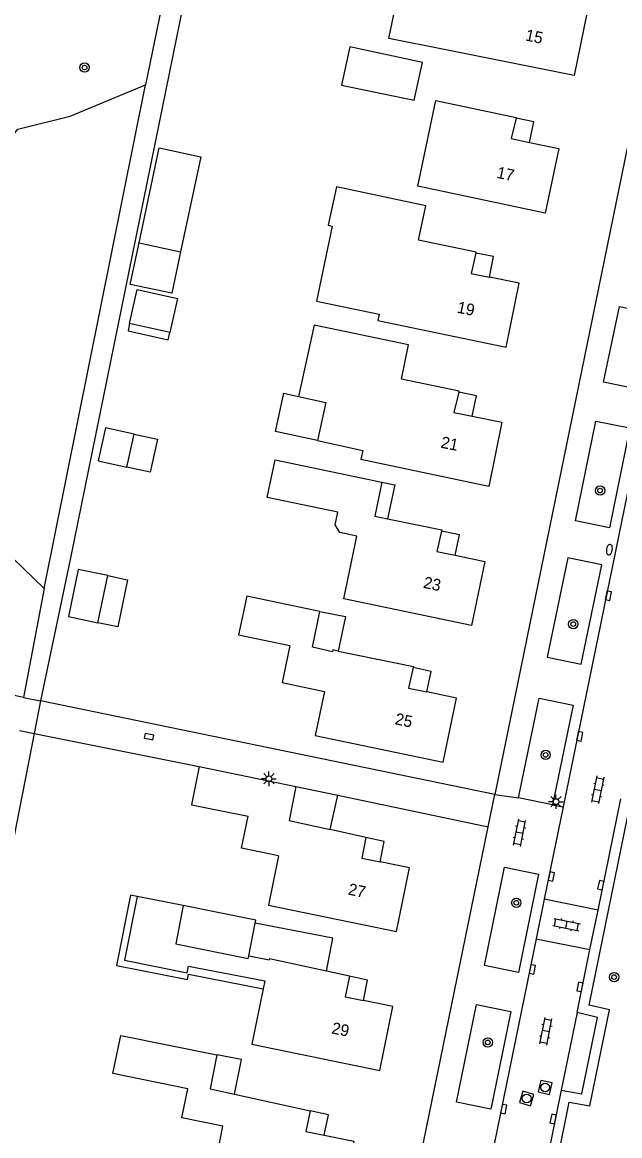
# Model space of a CAD drawing. Extents: x 124000 to 128010, y 398999 to 403000.
# Drawn here: x 127891.6 to 127943, y 399500.6 to 399596.3 of the extents above; entities that cross this region are included whole.
import ezdxf

# ---------------------------------------------------------------- set-up
doc = ezdxf.new("R2010")
doc.units = 0
for name, color, linetype in [('gg-afsc-erfafscheiding', 7, 'Continuous'), ('gg-afsc-hekwerk', 7, 'Continuous'), ('gg-anno-huisnummerreeks BGT', 7, 'Continuous'), ('gg-bbg-bijgebouw', 7, 'Continuous'), ('gg-bbg-gedigitaliseerde bebouwing', 7, 'Continuous'), ('gg-bbg-gedigitaliseerde bijgebouw', 7, 'Continuous'), ('gg-bbg-hoofdgebouw', 7, 'Continuous'), ('gg-bbg-luifel en loopbrug', 7, 'Continuous'), ('gg-bbg-onder overbouw', 7, 'Continuous'), ('gg-bbg-pand overbouw', 7, 'Continuous'), ('gg-bbg-tussenscheiding', 7, 'Continuous'), ('gg-knt-verharding', 7, 'Continuous'), ('gg-knt-verharding nz', 7, 'Continuous'), ('gt-grn-groengrens', 7, 'Continuous'), ('gt-grn-weggrens', 7, 'Continuous'), ('gt-symb-boom', 7, 'Continuous'), ('gt-symb-brandkraan', 7, 'Continuous'), ('gt-symb-klinker verharding', 7, 'Continuous'), ('gt-symb-kolk', 7, 'Continuous'), ('gt-symb-lichtmast', 7, 'Continuous'), ('gt-symb-rioolschacht', 7, 'Continuous')]:
    doc.layers.add(name, color=color, linetype=linetype)

# ---------------------------------------------------------------- blocks, each defined once
blk = doc.blocks.new('gt0-BOOM')
at = {"layer": 'gt-symb-boom'}
for radius in [0.4, 0.2]:
    blk.add_circle((0, 0), radius, dxfattribs=at)
blk = doc.blocks.new('gt0-KOLK')
at = {"layer": 'gt-symb-kolk'}
blk.add_lwpolyline([(0, 0), (0.375, 0), (0.375, 0.4), (-0.375, 0.4), (-0.375, 0), (0, 0)], dxfattribs=at)
blk = doc.blocks.new('gt0-BR')
at = {"layer": 'gt-symb-brandkraan'}
for centre, radius, start, end in [((-0.244, 0), 0.206, 107.56694, 252.43307), ((0.599, -2.664), 3, 106.89205, 107.56694), ((0, -0.691), 0.938, 73.10799, 106.89205), ((-0.599, -2.664), 3, 72.43309, 73.10799), ((0.244, 0), 0.206, 287.56695, 72.43309), ((0.599, 2.664), 3, 252.43307, 253.10797), ((0, 0.691), 0.938, 253.10797, 286.89206), ((-0.599, 2.664), 3, 286.89206, 287.56695)]:
    blk.add_arc(centre, radius, start, end, dxfattribs=at)
blk = doc.blocks.new('gt0-LMAST')
at = {"layer": 'gt-symb-lichtmast'}
for p, q in [((-0.182, 0.173), (-0.447, 0.438)), ((-0.005, 0.246), (-0.005, 0.621)), ((0.172, 0.173), (0.437, 0.438)), ((-0.255, -0.004), (-0.63, -0.004)), ((-0.182, -0.181), (-0.447, -0.446)), ((-0.005, -0.254), (-0.005, -0.629)), ((0.437, -0.446), (0.172, -0.181)), ((0.245, -0.004), (0.62, -0.004))]:
    blk.add_line(p, q, dxfattribs=at)
blk.add_circle((-0.005, -0.004), 0.25, dxfattribs=at)
blk = doc.blocks.new('gt0-KL1')
at = {"layer": 'gt-symb-klinker verharding'}
for p, q in [((-1.15, 0.3), (1.15, 0.3)), ((-1, -0.3), (-1, 0.3)), ((-0.5, 0.3), (-0.5, 0.45)), ((0, -0.3), (0, 0.3)), ((0.5, 0.3), (0.5, 0.45)), ((1, -0.3), (1, 0.3)), ((-1.15, -0.3), (1.15, -0.3)), ((-0.5, -0.45), (-0.5, -0.3)), ((0.5, -0.45), (0.5, -0.3))]:
    blk.add_line(p, q, dxfattribs=at)
blk = doc.blocks.new('gt0-RS')
at = {"layer": 'gt-symb-rioolschacht'}
blk.add_lwpolyline([(-0.5, -0.5), (0.5, -0.5), (0.5, 0.5), (-0.5, 0.5)], close=True, dxfattribs=at)
blk.add_circle((0, 0), 0.375, dxfattribs=at)

msp = doc.modelspace()

# ---------------------------------------------------------------- linework, layer by layer
at = {"layer": 'gg-afsc-erfafscheiding'}
msp.add_line((127892.669, 399535.164), (127906.868, 399532.328), dxfattribs=at)
at = {"layer": 'gg-afsc-hekwerk'}
msp.add_line((127932.279, 399529.926), (127893.218, 399537.972), dxfattribs=at)
at = {"layer": 'gg-bbg-bijgebouw'}
for p, q in [((127911.121, 399516.061), (127911.664, 399518.854)), ((127911.664, 399518.854), (127911.717, 399519.128))]:
    msp.add_line(p, q, dxfattribs=at)
msp.add_lwpolyline([(127919.804, 399594.202), (127919.095, 399590.909), (127925.361, 399589.596), (127926.061, 399592.855), (127919.804, 399594.202)], dxfattribs=at)
at = {"layer": 'gg-bbg-gedigitaliseerde bebouwing'}
for p, q in [((127916.74, 399570.27), (127915.389, 399564.136)), ((127906.189, 399529.04), (127911.068, 399528.055)), ((127913.678, 399524.654), (127912.811, 399520.398)), ((127905.489, 399520.369), (127901.511, 399521.162)), ((127911.121, 399516.061), (127912.875, 399515.706))]:
    msp.add_line(p, q, dxfattribs=at)
for points in [[(127928.077, 399593.933), (127923.174, 399594.914), (127924.629, 399601.952)], [(127917.961, 399578.863), (127918.307, 399578.787), (127916.96, 399572.326), (127922.344, 399571.204), (127922.232, 399570.665)], [(127915.389, 399564.136), (127917.765, 399563.613), (127917.044, 399560.343)], [(127917.044, 399560.343), (127920.928, 399559.488), (127920.766, 399558.711)], [(127913.678, 399524.654), (127910.506, 399525.301), (127911.068, 399528.055)], [(127901.511, 399521.162), (127900.419, 399515.682), (127905.813, 399514.607), (127905.926, 399515.173), (127912.505, 399513.895)]]:
    msp.add_lwpolyline(points, dxfattribs=at)
at = {"layer": 'gg-bbg-gedigitaliseerde bijgebouw'}
for p, q in [((127901.682, 399577.341), (127905.256, 399576.582)), ((127904.335, 399569.645), (127900.872, 399570.408)), ((127900.636, 399558.063), (127901.259, 399560.91)), ((127898.151, 399544.687), (127898.988, 399548.739)), ((127911.717, 399519.128), (127905.489, 399520.369))]:
    msp.add_line(p, q, dxfattribs=at)
for points in [[(127905.256, 399576.582), (127904.497, 399573.009), (127900.924, 399573.768), (127901.682, 399577.341)], [(127900.872, 399570.408), (127901.517, 399573.337), (127904.98, 399572.574), (127904.335, 399569.645)], [(127901.259, 399560.91), (127898.791, 399561.45), (127898.168, 399558.603), (127900.636, 399558.063)], [(127898.988, 399548.739), (127896.441, 399549.265), (127895.604, 399545.214), (127898.151, 399544.687)]]:
    msp.add_lwpolyline(points, dxfattribs=at)
at = {"layer": 'gg-bbg-hoofdgebouw'}
for p, q in [((127906.868, 399532.328), (127906.189, 399529.04)), ((127906.868, 399532.328), (127915.178, 399530.623)), ((127921.208, 399526.226), (127918.122, 399526.905)), ((127912.505, 399513.895), (127912.365, 399513.211)), ((127919.784, 399514.294), (127917.808, 399514.726)), ((127909.908, 399504.15), (127916.407, 399502.72))]:
    msp.add_line(p, q, dxfattribs=at)
for points in [[(127937.705, 399597.73), (127940.25, 399597.2), (127939.109, 399591.725), (127928.077, 399593.933)], [(127935.264, 399585.982), (127937.808, 399585.443), (127936.637, 399579.91), (127925.657, 399582.216), (127927.212, 399589.58), (127934.129, 399588.119), (127934.116, 399588.065)], [(127930.67, 399576.47), (127930.685, 399576.534), (127925.726, 399577.589), (127926.348, 399580.514), (127918.66, 399582.149), (127917.961, 399578.863)], [(127922.232, 399570.665), (127933.255, 399568.367), (127934.374, 399573.881), (127931.826, 399574.398)], [(127929.204, 399564.509), (127929.226, 399564.602), (127924.253, 399565.639), (127924.865, 399568.576), (127916.74, 399570.27)], [(127930.349, 399562.443), (127932.898, 399561.93), (127931.789, 399556.414), (127920.766, 399558.711)], [(127928.884, 399550.49), (127931.43, 399549.963), (127930.287, 399544.437), (127919.299, 399546.756), (127920.41, 399552.143), (127918.958, 399552.441), (127918.56, 399553.118), (127918.782, 399554.195), (127912.719, 399555.443), (127913.385, 399558.678), (127922.581, 399556.781)], [(127922.581, 399556.781), (127921.977, 399553.853), (127923.051, 399553.631)], [(127923.051, 399553.631), (127927.736, 399552.665), (127927.715, 399552.571)], [(127917.231, 399545.669), (127910.963, 399546.964), (127910.244, 399543.657), (127914.651, 399542.746), (127913.989, 399539.544), (127917.632, 399538.791), (127916.849, 399535.001), (127927.841, 399532.716), (127928.988, 399538.219), (127926.443, 399538.749)], [(127918.822, 399542.253), (127918.367, 399542.347), (127918.337, 399542.2), (127916.596, 399542.594), (127917.231, 399545.669)], [(127918.822, 399542.253), (127925.291, 399540.916), (127925.272, 399540.831)], [(127915.178, 399530.623), (127914.595, 399527.682), (127918.122, 399526.905)], [(127912.811, 399520.398), (127923.84, 399518.148), (127924.955, 399523.626), (127922.416, 399524.143)], [(127917.808, 399514.726), (127912.894, 399515.8), (127912.875, 399515.706)], [(127912.365, 399513.211), (127911.391, 399508.45), (127922.413, 399506.2), (127923.531, 399511.695), (127920.992, 399512.211)], [(127917.613, 399500.638), (127920.151, 399500.118), (127919.03, 399494.64), (127907.991, 399496.897), (127908.904, 399501.406), (127905.367, 399502.142), (127905.871, 399504.613), (127899.441, 399505.931), (127900.127, 399509.209), (127908.388, 399507.556)], [(127908.388, 399507.556), (127907.799, 399504.614), (127909.908, 399504.15)]]:
    msp.add_lwpolyline(points, dxfattribs=at)
at = {"layer": 'gg-bbg-luifel en loopbrug'}
for p in [(127915.178, 399530.623), (127918.122, 399526.905)]:
    msp.add_line(p, (127918.774, 399529.867), dxfattribs=at)
for points in [[(127901.682, 399577.341), (127903.415, 399585.5), (127906.989, 399584.742), (127905.256, 399576.582)], [(127900.872, 399570.408), (127900.733, 399569.777), (127904.197, 399569.015), (127904.335, 399569.645)], [(127917.044, 399560.343), (127913.419, 399561.141), (127914.139, 399564.411), (127915.389, 399564.136)], [(127901.259, 399560.91), (127903.274, 399560.469), (127902.652, 399557.622), (127900.636, 399558.063)], [(127922.581, 399556.781), (127923.687, 399556.539), (127923.051, 399553.631)], [(127898.988, 399548.739), (127900.69, 399548.387), (127899.853, 399544.336), (127898.151, 399544.687)], [(127917.231, 399545.669), (127919.434, 399545.214), (127918.822, 399542.253)], [(127901.511, 399521.162), (127900.947, 399521.274), (127899.748, 399515.228), (127905.854, 399514.012), (127905.95, 399514.49), (127912.365, 399513.211)], [(127917.808, 399514.726), (127918.355, 399517.562), (127911.664, 399518.854)], [(127909.908, 399504.15), (127910.502, 399507.135), (127908.388, 399507.556)]]:
    msp.add_lwpolyline(points, dxfattribs=at)
at = {"layer": 'gg-bbg-onder overbouw'}
for points in [[(127934.116, 399588.065), (127933.699, 399586.313), (127935.264, 399585.982)], [(127930.67, 399576.47), (127930.258, 399574.716), (127931.826, 399574.398)], [(127929.204, 399564.509), (127928.78, 399562.758), (127930.349, 399562.443)], [(127927.715, 399552.571), (127927.317, 399550.814), (127928.884, 399550.49)], [(127925.272, 399540.831), (127924.876, 399539.076), (127926.443, 399538.749)], [(127921.208, 399526.226), (127920.849, 399524.462), (127922.416, 399524.143)], [(127919.784, 399514.294), (127919.425, 399512.53), (127920.992, 399512.211)], [(127916.407, 399502.72), (127916.046, 399500.958), (127917.613, 399500.638)]]:
    msp.add_lwpolyline(points, dxfattribs=at)
at = {"layer": 'gg-bbg-pand overbouw'}
for points in [[(127935.264, 399585.982), (127935.637, 399587.743), (127934.116, 399588.065)], [(127931.826, 399574.398), (127932.184, 399576.162), (127930.67, 399576.47)], [(127930.349, 399562.443), (127930.704, 399564.208), (127929.204, 399564.509)], [(127928.884, 399550.49), (127929.249, 399552.253), (127927.715, 399552.571)], [(127926.443, 399538.749), (127926.81, 399540.511), (127925.272, 399540.831)], [(127922.416, 399524.143), (127922.77, 399525.882), (127921.208, 399526.226)], [(127920.992, 399512.211), (127921.347, 399513.952), (127919.784, 399514.294)], [(127917.613, 399500.638), (127917.969, 399502.377), (127916.407, 399502.72)]]:
    msp.add_lwpolyline(points, dxfattribs=at)
at = {"layer": 'gg-bbg-tussenscheiding'}
msp.add_lwpolyline([(127905.489, 399520.369), (127904.85, 399517.079), (127911.076, 399515.829), (127911.121, 399516.061)], dxfattribs=at)
at = {"layer": 'gg-knt-verharding'}
for p, q in [((127944.463, 399589.252), (127932.279, 399529.926)), ((127950.194, 399587.661), (127938.165, 399528.852)), ((127891.754, 399538.273), (127861.047, 399544.589)), ((127891.754, 399538.273), (127893.218, 399537.972)), ((127891.408, 399535.425), (127892.669, 399535.164)), ((127918.774, 399529.867), (127931.714, 399527.145)), ((127937.266, 399529.039), (127934.326, 399529.649)), ((127941.173, 399519.985), (127943.123, 399529.537)), ((127938.165, 399528.852), (127936.544, 399520.927)), ((127936.544, 399520.927), (127935.849, 399517.523)), ((127941.173, 399519.985), (127936.544, 399520.927)), ((127940.478, 399516.594), (127941.173, 399519.985)), ((127935.849, 399517.523), (127940.478, 399516.594)), ((127939.367, 399511.17), (127940.478, 399516.594)), ((127938.011, 399504.507), (127936.652, 399497.849))]:
    msp.add_line(p, q, dxfattribs=at)
for points in [[(127943.005, 399571.887), (127945.926, 399571.283), (127944.575, 399564.761), (127941.655, 399565.366), (127943.005, 399571.887)], [(127940.98, 399562.03), (127943.901, 399561.437), (127942.158, 399552.859), (127939.238, 399553.452), (127940.98, 399562.03)], [(127941.498, 399549.665), (127938.573, 399550.269), (127936.809, 399541.722), (127939.734, 399541.119), (127941.498, 399549.665)], [(127934.326, 399529.649), (127936.105, 399538.213), (127939.044, 399537.603), (127937.266, 399529.039)], [(127937.684, 399498.479), (127938.696, 399503.485), (127940.457, 399503.158), (127942.163, 399511.418), (127940.412, 399511.825), (127944.004, 399529.357)], [(127916.668, 399453.608), (127922.206, 399480.296), (127924.02, 399489.138), (127926.16, 399500), (127931.714, 399527.145)], [(127933.136, 399523.666), (127936.062, 399523.065), (127934.325, 399514.617), (127931.4, 399515.219), (127933.136, 399523.666)], [(127935.849, 399517.523), (127925.808, 399468.504), (127923.432, 399456.701), (127921.816, 399448.839)], [(127930.725, 399511.868), (127933.659, 399511.269), (127931.941, 399502.865), (127929.007, 399503.465), (127930.725, 399511.868)], [(127938.011, 399504.507), (127939.773, 399504.193), (127941.134, 399510.74), (127939.367, 399511.17)]]:
    msp.add_lwpolyline(points, dxfattribs=at)
at = {"layer": 'gg-knt-verharding nz'}
msp.add_line((127939.367, 399511.17), (127938.011, 399504.507), dxfattribs=at)
at = {"layer": 'gt-grn-groengrens'}
for p, q in [((127909.974, 399628.433), (127902.249, 399590.931)), ((127893.514, 399547.619), (127902.249, 399590.931)), ((127893.514, 399547.619), (127891.754, 399538.273))]:
    msp.add_line(p, q, dxfattribs=at)
for points in [[(127922.072, 399679.467), (127919.738, 399667.744), (127895.744, 399550.117), (127893.218, 399537.972)], [(127893.514, 399547.619), (127883.714, 399557.077), (127881.782, 399566.93), (127884.986, 399579.214), (127886.28, 399581.893), (127889.29, 399584.698), (127891.263, 399587.116), (127895.765, 399588.227), (127902.249, 399590.931)], [(127892.669, 399535.164), (127890.379, 399523.457), (127880.89, 399476.404), (127878.381, 399464.552)]]:
    msp.add_lwpolyline(points, dxfattribs=at)
at = {"layer": 'gt-grn-weggrens'}
for p, q in [((127893.218, 399537.972), (127892.669, 399535.164)), ((127931.714, 399527.145), (127932.279, 399529.926)), ((127932.279, 399529.926), (127934.326, 399529.649)), ((127937.266, 399529.039), (127938.165, 399528.852))]:
    msp.add_line(p, q, dxfattribs=at)

# ---------------------------------------------------------------- block references
at = {"layer": 'gt-symb-boom'}
for p in [(127896.994, 399592.419), (127941.346, 399556.049), (127939.042, 399544.573), (127936.667, 399533.331), (127934.139, 399520.62), (127942.558, 399514.229), (127931.684, 399508.614)]:
    msp.add_blockref('gt0-BOOM', p, dxfattribs=at)
at = {"layer": 'gt-symb-brandkraan', "rotation": 80.09492079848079}
msp.add_blockref('gt0-BR', (127942.148, 399550.972), dxfattribs=at)
at = {"layer": 'gt-symb-klinker verharding'}
for p, rotation in [((127941.14, 399530.332), -101.36613785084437), ((127934.423, 399526.631), 78.52151796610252), ((127938.466, 399518.735), -11.366137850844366), ((127936.69, 399509.57), 78.70129979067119)]:
    msp.add_blockref('gt0-KL1', p, dxfattribs=dict(at, rotation=rotation))
at = {"layer": 'gt-symb-kolk'}
for p, rotation in [((127941.861, 399547.046), -101.59073682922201), ((127902.495, 399534.701), -12.118760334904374), ((127939.394, 399534.958), -101.53462065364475), ((127936.954, 399522.916), -101.53462065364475), ((127941.601, 399522.089), 78.34159837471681), ((127935.32, 399514.925), -101.4223210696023), ((127939.813, 399513.344), 78.28547478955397), ((127932.868, 399502.921), -101.53462065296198), ((127937.5, 399501.991), 78.4092631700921)]:
    msp.add_blockref('gt0-KOLK', p, dxfattribs=dict(at, rotation=rotation))
at = {"layer": 'gt-symb-lichtmast'}
for p in [(127912.861, 399531.279), (127937.551, 399529.311)]:
    msp.add_blockref('gt0-LMAST', p, dxfattribs=at)
at = {"layer": 'gt-symb-rioolschacht'}
for p, rotation in [((127936.627, 399504.744), -12.410774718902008), ((127935.031, 399503.79), 73.50377577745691)]:
    msp.add_blockref('gt0-RS', p, dxfattribs=dict(at, rotation=rotation))

# ---------------------------------------------------------------- texts
at = {"layer": 'gg-anno-huisnummerreeks BGT'}
for s, rotation, p in [('15', 348.2, (127934.86, 399594.752)), ('17', 348, (127932.395, 399582.943)), ('19', 348.5, (127928.988, 399571.353)), ('21', 348.6, (127927.586, 399559.748)), ('23', 348.3, (127926.082, 399547.697)), ('25', 348.2, (127923.639, 399535.971)), ('27', 348.5, (127919.613, 399521.328)), ('29', 348.5, (127918.189, 399509.393))]:
    msp.add_text(s, height=1, rotation=rotation, dxfattribs=at).set_placement(p)

doc.saveas('drawing.dxf')
